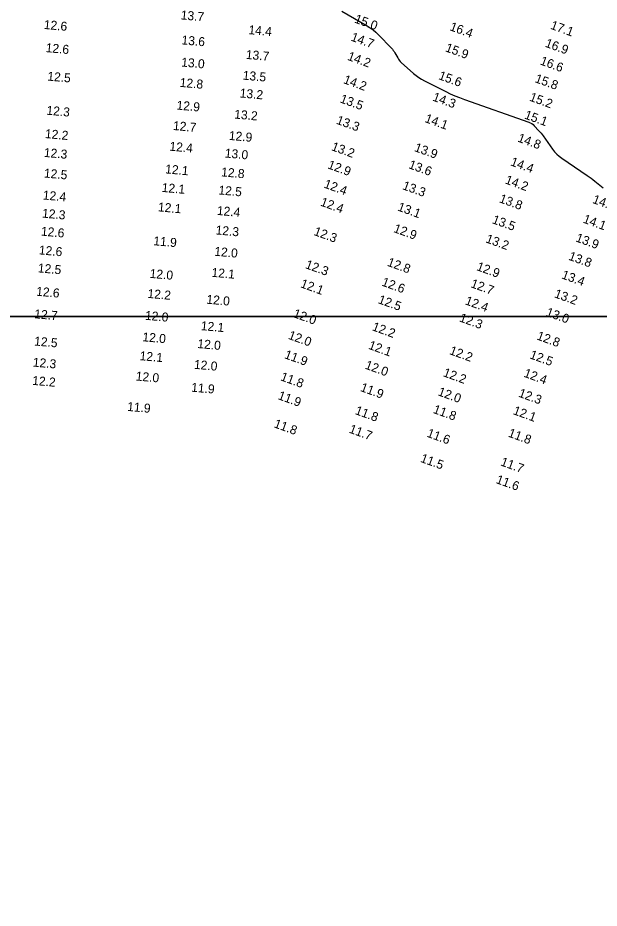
# Model space of a CAD drawing. Extents: x 988130 to 1132882, y 654656 to 841453.
# Drawn here: x 1048179.6 to 1048503.5, y 763828.4 to 764324.3 of the extents above; entities that cross this region are included whole.
import ezdxf

# ---------------------------------------------------------------- set-up
doc = ezdxf.new("R2010")
doc.units = 0
for name, color, linetype in [('V-ANNO-KEYM', 7, 'Continuous'), ('V-TOPO-MAJR', 7, 'Continuous'), ('V-TOPO-SOUN', 7, 'Continuous')]:
    doc.layers.add(name, color=color, linetype=linetype)

msp = doc.modelspace()

# ---------------------------------------------------------------- linework, layer by layer
at = {"layer": 'V-ANNO-KEYM'}
for points in [[(1122485, 764158), (1122485, 770599), (1014460, 770599), (1014460, 764158), (1067910.3, 764158)], [(1097827.35, 764158), (1014460, 764158), (1014460, 757716), (1073127.88, 757716)]]:
    msp.add_lwpolyline(points, dxfattribs=at)
at = {"layer": 'V-TOPO-MAJR'}
msp.add_lwpolyline([(1048360.12, 764328.03), (1048374.25, 764319.76), (1048375.94, 764318.69), (1048377.55, 764317.52), (1048379.07, 764316.23), (1048380.51, 764314.84), (1048387.77, 764307.33), (1048388.31, 764306.74), (1048388.81, 764306.11), (1048389.26, 764305.45), (1048389.68, 764304.75), (1048391.24, 764301.92), (1048391.66, 764301.23), (1048392.13, 764300.59), (1048392.65, 764299.98), (1048393.23, 764299.42), (1048400.14, 764293.23), (1048401.52, 764292.06), (1048402.98, 764291), (1048404.5, 764290.04), (1048406.09, 764289.18), (1048418, 764283.21), (1048420.54, 764281.99), (1048423.12, 764280.85), (1048425.73, 764279.79), (1048428.38, 764278.81), (1048464.24, 764266.16), (1048465.1, 764265.8), (1048465.9, 764265.35), (1048466.64, 764264.8), (1048467.31, 764264.15), (1048469.88, 764261.39), (1048470.51, 764260.69), (1048471.12, 764259.97), (1048471.7, 764259.23), (1048472.26, 764258.47), (1048477.57, 764251.07), (1048478.69, 764249.64), (1048479.93, 764248.33), (1048481.28, 764247.12), (1048482.74, 764246.04), (1048496.87, 764236.44), (1048497.95, 764235.7), (1048499, 764234.93), (1048500.04, 764234.14), (1048501.07, 764233.32), (1048505.75, 764229.52)], dxfattribs=at)

# ---------------------------------------------------------------- texts
at = {"layer": 'V-TOPO-SOUN'}
for s, rotation, p in [('13.7 ', 355, (1048270.23, 764323.41)), ('12.6 ', 355, (1048193.94, 764318.08)), ('15.0 ', 340, (1048366.76, 764321.72)), ('16.4 ', 340, (1048419.87, 764317.43)), ('17.1 ', 340, (1048475.98, 764318.23)), ('14.4 ', 355, (1048307.96, 764315.2)), ('13.6 ', 355, (1048270.67, 764309.5)), ('14.7 ', 340, (1048364.78, 764311.65)), ('16.9 ', 340, (1048473, 764308.25)), ('12.6 ', 355, (1048195, 764305.19)), ('15.9 ', 340, (1048417.39, 764305.69)), ('13.0 ', 355, (1048270.51, 764297.16)), ('13.7 ', 355, (1048306.5, 764301.41)), ('14.2 ', 340, (1048362.88, 764300.94)), ('16.6 ', 340, (1048470.21, 764298.37)), ('12.5 ', 355, (1048195.91, 764289.34)), ('13.5 ', 355, (1048304.76, 764289.85)), ('14.2 ', 340, (1048360.62, 764287.96)), ('15.6 ', 340, (1048413.63, 764290.18)), ('15.8 ', 340, (1048467.3, 764288.52)), ('12.8 ', 355, (1048269.66, 764285.84)), ('13.2 ', 355, (1048303.09, 764279.94)), ('14.3 ', 340, (1048410.29, 764278.25)), ('15.2 ', 340, (1048464.28, 764278.21)), ('12.9 ', 355, (1048267.88, 764273.19)), ('13.5 ', 340, (1048358.73, 764277.23)), ('12.3 ', 355, (1048195.41, 764270.33)), ('13.2 ', 355, (1048300.04, 764268.18)), ('15.1 ', 340, (1048461.46, 764268.28)), ('12.7 ', 355, (1048265.91, 764261.81)), ('13.3 ', 340, (1048356.66, 764265.36)), ('14.1 ', 340, (1048405.98, 764266.31)), ('12.2 ', 355, (1048194.59, 764257.32)), ('12.9 ', 355, (1048297.04, 764256.3)), ('14.8 ', 340, (1048457.69, 764255.43)), ('12.4 ', 355, (1048263.94, 764250.3)), ('13.2 ', 340, (1048353.92, 764250.63)), ('13.9 ', 340, (1048400.15, 764250.13)), ('12.3 ', 355, (1048193.98, 764246.84)), ('13.0 ', 355, (1048294.76, 764246.5)), ('12.1 ', 355, (1048261.55, 764237.66)), ('12.9 ', 340, (1048351.87, 764240.51)), ('13.6 ', 340, (1048396.94, 764240.59)), ('14.4 ', 340, (1048453.72, 764242.18)), ('12.5 ', 355, (1048194.02, 764235.36)), ('12.8 ', 355, (1048292.74, 764236)), ('12.1 ', 355, (1048259.63, 764227.34)), ('12.4 ', 340, (1048349.76, 764229.82)), ('13.3 ', 340, (1048393.52, 764228.89)), ('14.2 ', 340, (1048450.7, 764232.12)), ('12.4 ', 355, (1048193.38, 764223.12)), ('12.5 ', 355, (1048291.24, 764225.93)), ('12.4 ', 340, (1048347.8, 764219.78)), ('13.8 ', 340, (1048447.43, 764221.63)), ('14.6 ', 340, (1048499.4, 764221.25)), ('12.3 ', 355, (1048192.97, 764213.03)), ('12.1 ', 355, (1048257.55, 764216.51)), ('12.4 ', 355, (1048290.38, 764214.52)), ('13.1 ', 340, (1048390.8, 764217.04)), ('13.5 ', 340, (1048443.51, 764209.97)), ('14.1 ', 340, (1048494.11, 764210.3)), ('12.6 ', 355, (1048192.36, 764203)), ('12.3 ', 355, (1048289.67, 764203.66)), ('12.3 ', 340, (1048344.12, 764203.41)), ('12.9 ', 340, (1048388.57, 764205.05)), ('11.9 ', 355, (1048254.97, 764197.64)), ('13.2 ', 340, (1048439.91, 764199.3)), ('13.9 ', 340, (1048490.03, 764199.83)), ('12.6 ', 355, (1048191.2, 764192.55)), ('12.0 ', 355, (1048288.94, 764191.78)), ('13.8 ', 340, (1048486.07, 764189.61)), ('12.5 ', 355, (1048190.63, 764182.53)), ('12.3 ', 340, (1048339.38, 764184.94)), ('12.8 ', 340, (1048385.05, 764186.26)), ('12.9 ', 340, (1048434.79, 764183.84)), ('12.0 ', 355, (1048252.92, 764179.47)), ('12.1 ', 355, (1048287.37, 764180.07)), ('13.4 ', 340, (1048482.18, 764179.23)), ('12.1 ', 340, (1048336.7, 764174.31)), ('12.6 ', 340, (1048381.96, 764175.23)), ('12.7 ', 340, (1048431.54, 764174.34)), ('12.6 ', 355, (1048189.68, 764169.52)), ('12.2 ', 355, (1048251.71, 764168.32)), ('13.2 ', 340, (1048478.13, 764168.71)), ('12.0 ', 355, (1048284.52, 764165.07)), ('12.5 ', 340, (1048379.96, 764165.43)), ('12.4 ', 340, (1048428.42, 764164.8)), ('13.0 ', 340, (1048473.47, 764158.4)), ('12.7 ', 355, (1048188.64, 764156.98)), ('12.0 ', 355, (1048250.31, 764156.12)), ('12.0 ', 340, (1048332.62, 764157.69)), ('12.3 ', 340, (1048425.24, 764155.3)), ('12.1 ', 355, (1048281.42, 764150.36)), ('12.2 ', 340, (1048376.62, 764150.35)), ('12.0 ', 355, (1048248.9, 764144.16)), ('12.0 ', 340, (1048329.9, 764145.57)), ('12.8 ', 340, (1048468.33, 764145.23)), ('12.5 ', 355, (1048188.56, 764141.81)), ('12.0 ', 355, (1048279.51, 764140.38)), ('12.1 ', 340, (1048374.57, 764140.02)), ('12.1 ', 355, (1048247.33, 764133.63)), ('11.9 ', 340, (1048327.75, 764134.79)), ('12.2 ', 340, (1048419.71, 764137.04)), ('12.5 ', 340, (1048464.44, 764134.71)), ('12.3 ', 355, (1048187.81, 764130.06)), ('12.0 ', 355, (1048277.61, 764128.83)), ('12.0 ', 340, (1048372.67, 764128.98)), ('12.2 ', 340, (1048416.15, 764124.76)), ('12.4 ', 340, (1048461.12, 764124.47)), ('12.2 ', 355, (1048187.49, 764119.89)), ('12.0 ', 355, (1048245.15, 764122.31)), ('11.8 ', 340, (1048325.58, 764122.48)), ('11.9 ', 355, (1048276.06, 764116.08)), ('11.9 ', 340, (1048370.09, 764116.52)), ('12.0 ', 340, (1048413.28, 764114.13)), ('11.9 ', 340, (1048324.15, 764111.98)), ('12.3 ', 340, (1048458.17, 764113.35)), ('11.9 ', 355, (1048240.39, 764105.38)), ('11.8 ', 340, (1048410.58, 764104.31)), ('11.8 ', 340, (1048367.12, 764103.67)), ('12.1 ', 340, (1048455.14, 764103.62)), ('11.8 ', 340, (1048321.9, 764096.31)), ('11.7 ', 340, (1048363.77, 764093.34)), ('11.6 ', 340, (1048407.14, 764091.05)), ('11.8 ', 340, (1048452.38, 764091.12)), ('11.5 ', 340, (1048403.54, 764077.05)), ('11.7 ', 340, (1048448.21, 764075.08)), ('11.6 ', 340, (1048445.64, 764065.23))]:
    msp.add_text(s, height=5, rotation=rotation, dxfattribs=at).set_placement(p)

doc.saveas('drawing.dxf')
